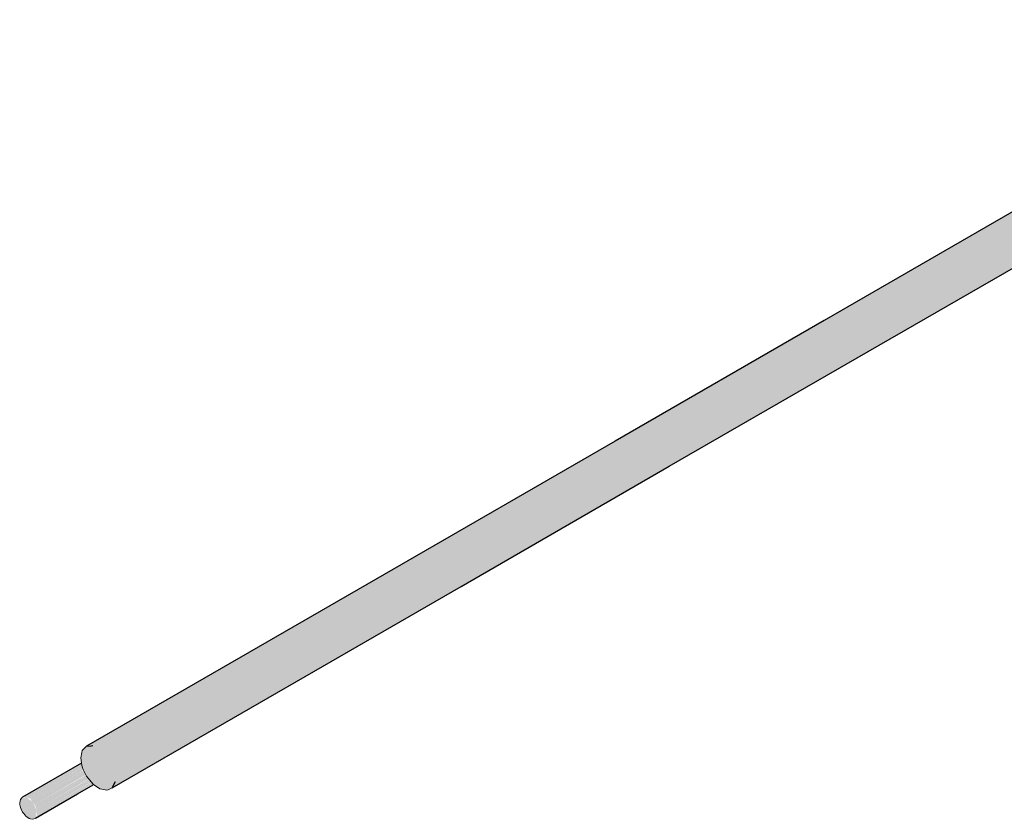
# Model space of a CAD drawing. Header units: millimetres. Extents: x 567 to 934, y -1 to 364.
# Tile 911 of 1056: x 824.01 to 826.46, y 71.1 to 73.08. Entities that reach past the tile are written whole.
import ezdxf

# ---------------------------------------------------------------- set-up
doc = ezdxf.new("R2010")
doc.units = ezdxf.units.MM
doc.header["$MEASUREMENT"] = 0
doc.layers.add('AF-Condutos', color=140, linetype='Continuous', lineweight=25)
doc.layers.add('DI-Elementos em corte', color=9, linetype='Continuous', lineweight=18)

msp = doc.modelspace()

# ---------------------------------------------------------------- hatches: boundary and pattern name
at = {"layer": 'AF-Condutos', "linetype": 'Continuous'}
for points in [[(827.306, 73.0836), (824.1766, 71.2769), (824.188, 71.2779), (824.2101, 71.2701), (824.237, 71.238), (824.2459, 71.2152), (824.2479, 71.1937), (825.0797, 71.6788), (825.0793, 71.6788), (825.5993, 71.9852), (826.0744, 72.2634), (826.7105, 72.6308), (826.8198, 72.6949), (827.1492, 72.8855), (826.9211, 72.7558), (827.1492, 72.91), (826.8806, 72.7532), (827.1492, 72.9103), (826.8806, 72.7535), (827.1492, 72.9114), (826.8806, 72.7563), (826.8806, 72.7576), (827.14, 72.9237), (827.1353, 72.9313), (827.325, 73.0423), (826.8806, 72.7857), (827.1336, 72.9323), (827.3251, 73.0424), (827.1396, 72.9337), (827.1423, 72.9251), (826.8806, 72.7576), (826.8806, 72.7565), (827.147, 72.9102), (826.8806, 72.7535), (827.1473, 72.9092), (826.8806, 72.7532), (827.1474, 72.9089), (826.9211, 72.7558), (827.1441, 72.8827), (826.8806, 72.7301), (826.7105, 72.6308), (826.0744, 72.2634), (825.5993, 71.9852), (825.0793, 71.6788), (825.0797, 71.6788), (824.2479, 71.1937), (824.2406, 71.1734), (827.37, 72.9801), (827.3773, 72.9949), (827.3773, 73.0157), (827.37, 73.0389), (827.3566, 73.0605), (827.3455, 73.0711), (827.3272, 73.0825)], [(824.9795, 71.6943), (824.166, 71.2254), (824.1659, 71.2258), (824.0315, 71.1479), (824.0346, 71.1465)], [(824.1803, 71.1946), (825.0249, 71.6873), (825.0205, 71.6879)], [(824.1803, 71.1945), (825.0268, 71.687), (825.0249, 71.6872)], [(824.1804, 71.1943), (825.0282, 71.6867), (825.0268, 71.687)], [(824.1937, 71.1813), (825.0598, 71.6818), (825.0589, 71.682)], [(824.1645, 71.2346), (824.0179, 71.1499), (824.023, 71.1504)], [(824.1624, 71.2333), (824.023, 71.1504), (824.1632, 71.2316)], [(824.1649, 71.2322), (824.023, 71.1504), (824.0257, 71.1506)], [(824.1633, 71.2313), (824.0257, 71.1506), (824.1637, 71.2304)], [(824.1651, 71.2311), (824.0257, 71.1506), (824.0315, 71.1479)], [(824.1638, 71.2303), (824.0315, 71.1479), (824.1658, 71.2259)], [(824.1671, 71.223), (824.0367, 71.1477), (824.0402, 71.1412), (824.1667, 71.2149)], [(824.0402, 71.1412), (824.0432, 71.1384), (824.1718, 71.2128), (824.1701, 71.2165), (824.0544, 71.1494)], [(824.1742, 71.2055), (824.1719, 71.2127), (824.0432, 71.1384), (824.0476, 71.1313)], [(824.0937, 71.153), (824.1755, 71.2049), (824.0476, 71.1313), (824.0499, 71.1276)], [(824.1821, 71.1957), (824.1776, 71.2013), (824.0499, 71.1276), (824.0523, 71.12)], [(824.1755, 71.2049), (824.0937, 71.153), (824.1772, 71.2013)], [(824.1943, 71.1816), (824.193, 71.1826), (824.0511, 71.1007), (824.0499, 71.0982)], [(824.1927, 71.1828), (824.1908, 71.1848), (824.0535, 71.1055), (824.0511, 71.1007)], [(824.182, 71.1903), (824.1826, 71.195), (824.0523, 71.12), (824.0535, 71.1159)], [(824.187, 71.1868), (824.1851, 71.1919), (824.0535, 71.1159), (824.0535, 71.1091)], [(824.1901, 71.1846), (824.189, 71.1872), (824.0535, 71.1091), (824.0535, 71.1055)]]:
    msp.add_hatch(color=151, dxfattribs=at).paths.add_polyline_path(points)
at = {"layer": 'DI-Elementos em corte', "linetype": 'Continuous'}
for points in [[(824.1689, 71.2193), (824.1766, 71.2025), (824.1922, 71.1831), (824.2101, 71.1706), (824.2272, 71.1672), (824.2406, 71.1734), (824.2479, 71.1881), (824.2479, 71.2089), (824.2406, 71.2321), (824.2272, 71.2538), (824.2101, 71.2701), (824.1922, 71.2783), (824.1766, 71.2769), (824.166, 71.2661), (824.1623, 71.248)], [(824.0144, 71.1203), (824.0179, 71.1128), (824.0346, 71.0968), (824.0499, 71.0982), (824.0535, 71.1159), (824.0432, 71.1384), (824.0257, 71.1506), (824.0126, 71.1446)]]:
    msp.add_hatch(color=31, dxfattribs=at).paths.add_polyline_path(points)

# ---------------------------------------------------------------- linework, layer by layer
at = {"layer": 'AF-Condutos'}
for p, q in [((826.7011, 72.7344), (826.0106, 72.3357)), ((826.0927, 72.2427), (826.7132, 72.6009)), ((826.0106, 72.3357), (825.4911, 72.0358)), ((825.6255, 71.9729), (826.0927, 72.2427)), ((825.4911, 72.0358), (824.9165, 71.704)), ((825.1083, 71.6743), (825.6255, 71.9729)), ((824.9165, 71.704), (824.1766, 71.2769)), ((824.2406, 71.1734), (825.1083, 71.6743)), ((824.1766, 71.2769), (824.188, 71.2779)), ((824.188, 71.2779), (824.1922, 71.2783)), ((824.1645, 71.2346), (824.0179, 71.1499)), ((824.1544, 71.1585), (824.1937, 71.1812)), ((824.2426, 71.1774), (824.2406, 71.1734)), ((824.2479, 71.1881), (824.2426, 71.1774)), ((824.0499, 71.0982), (824.1544, 71.1585))]:
    msp.add_line(p, q, dxfattribs=at)
at = {"layer": 'DI-Elementos em corte'}
for p, q in [((824.1737, 71.274), (824.166, 71.2661)), ((824.1766, 71.2769), (824.1737, 71.274)), ((824.188, 71.2779), (824.1766, 71.2769)), ((824.1922, 71.2783), (824.188, 71.2779)), ((824.165, 71.2612), (824.1623, 71.248)), ((824.1623, 71.248), (824.1633, 71.2419)), ((824.166, 71.2661), (824.165, 71.2612)), ((824.1633, 71.2419), (824.1645, 71.2346)), ((824.1645, 71.2346), (824.166, 71.2255)), ((824.166, 71.2255), (824.1689, 71.2193)), ((824.1689, 71.2193), (824.1766, 71.2025)), ((824.1766, 71.2025), (824.1808, 71.1973)), ((824.1808, 71.1973), (824.1922, 71.1831)), ((824.1922, 71.1831), (824.1944, 71.1816)), ((824.1944, 71.1816), (824.197, 71.1798)), ((824.197, 71.1798), (824.2101, 71.1706)), ((824.2308, 71.1688), (824.2406, 71.1734)), ((824.2406, 71.1734), (824.2426, 71.1774)), ((824.2426, 71.1774), (824.2479, 71.1881)), ((824.016, 71.1481), (824.0126, 71.1446)), ((824.0179, 71.1499), (824.016, 71.1481)), ((824.2101, 71.1706), (824.2147, 71.1697)), ((824.2147, 71.1697), (824.2272, 71.1672)), ((824.2272, 71.1672), (824.2308, 71.1688)), ((824.0119, 71.1414), (824.0107, 71.1355)), ((824.0107, 71.1355), (824.0114, 71.1316)), ((824.0114, 71.1316), (824.0126, 71.1242)), ((824.0126, 71.1446), (824.0119, 71.1414)), ((824.0126, 71.1242), (824.0144, 71.1203)), ((824.0144, 71.1203), (824.0179, 71.1128)), ((824.0179, 71.1128), (824.0206, 71.1094)), ((824.0206, 71.1094), (824.0257, 71.1031)), ((824.0257, 71.1031), (824.0288, 71.1009)), ((824.0288, 71.1009), (824.0346, 71.0968)), ((824.0346, 71.0968), (824.0376, 71.0962)), ((824.0376, 71.0962), (824.0432, 71.0951)), ((824.0432, 71.0951), (824.0455, 71.0961)), ((824.0455, 71.0961), (824.0499, 71.0982))]:
    msp.add_line(p, q, dxfattribs=at)

doc.saveas('drawing.dxf')
